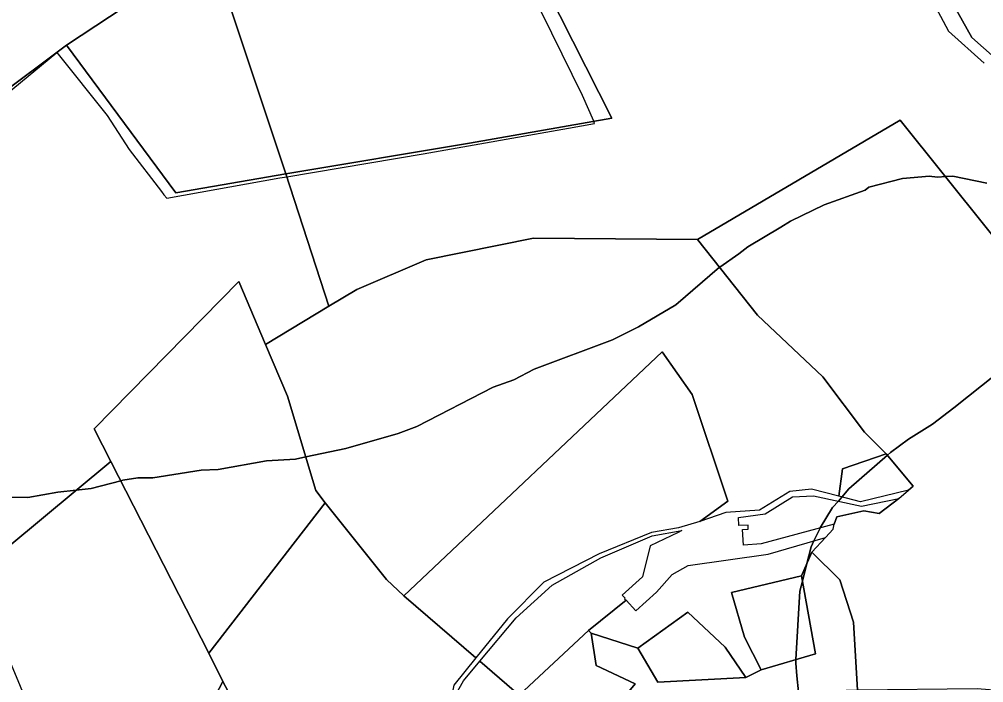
# Model space of a CAD drawing. Extents: x -477304 to -465429, y -1159113 to -1149210.
# Drawn here: x -470597.1 to -470157.2, y -1157289.9 to -1156987.3 of the extents above; entities that cross this region are included whole.
import ezdxf

# ---------------------------------------------------------------- set-up
doc = ezdxf.new("R2010")
doc.units = 0
for name, color, linetype in [('BPEJ_s', 7, 'Continuous'), ('PUPFL_s', 7, 'Continuous'), ('trav_porost_s', 7, 'Continuous')]:
    doc.layers.add(name, color=color, linetype=linetype)

msp = doc.modelspace()

# ---------------------------------------------------------------- linework, layer by layer
at = {"layer": 'BPEJ_s'}
for points in [[(-470328.4, -1156842.97), (-470311.39, -1156832.98), (-470296.29, -1156825.74), (-470280.56, -1156815.26), (-470271.57, -1156809.27), (-470270.58, -1156811.22), (-470255.03, -1156841.7), (-470215.05, -1156916.56), (-470188.69, -1156964.21), (-470176.85, -1156985.86), (-470173.3, -1156992.66), (-470156.93, -1157007.33)], [(-470661.39, -1157164.46), (-470666.93, -1157145.28), (-470666.1, -1157138.52), (-470666.91, -1157134.63), (-470670.33, -1157118.12), (-470672.72, -1157108.27), (-470679.83, -1157077), (-470663.38, -1157069.71), (-470643.68, -1157053.62), (-470616.74, -1157032.72), (-470579.94, -1157002.46), (-470557.02, -1157031.21), (-470546.97, -1157046.69), (-470532.29, -1157065.89), (-470531.11, -1157067.36), (-470529.88, -1157068.91), (-470478.21, -1157059.66), (-470475.08, -1157059.13), (-470412.86, -1157048.7), (-470346.52, -1157036.94), (-470334.66, -1157034.83), (-470335.1, -1157033.81), (-470340.15, -1157022.07), (-470382.21, -1156936.55)], [(-470616.74, -1157032.72), (-470579.94, -1157002.46), (-470557.02, -1157031.21), (-470546.97, -1157046.69), (-470532.29, -1157065.89), (-470531.11, -1157067.36), (-470529.88, -1157068.91), (-470478.21, -1157059.66), (-470475.08, -1157059.13), (-470412.86, -1157048.7), (-470346.52, -1157036.94), (-470334.66, -1157034.83), (-470335.1, -1157033.81), (-470340.15, -1157022.07), (-470382.21, -1156936.55)], [(-470176.85, -1156985.86), (-470173.3, -1156992.66), (-470156.93, -1157007.33)], [(-470622.96, -1157204.95), (-470593.18, -1157205.37), (-470579.57, -1157203.03), (-470571.09, -1157202.09), (-470564.26, -1157201.33), (-470550.81, -1157197.77), (-470549.8, -1157197.5), (-470542.99, -1157196.44), (-470536.19, -1157196.44), (-470514.07, -1157193.04), (-470506.41, -1157192.61), (-470484.3, -1157188.78), (-470471.11, -1157187.93), (-470466.41, -1157186.93), (-470448.14, -1157183.04), (-470424.32, -1157176.24), (-470415.81, -1157173.05), (-470380.93, -1157155.18), (-470371.58, -1157151.78), (-470362.22, -1157146.89), (-470326.49, -1157133.49), (-470314.58, -1157127.53), (-470297.57, -1157117.54), (-470277.71, -1157100.43), (-470277.57, -1157100.31), (-470268.83, -1157094.27), (-470264.81, -1157091.17), (-470249.79, -1157082.19), (-470245.25, -1157079.47), (-470229.93, -1157072.02), (-470211.22, -1157065.22), (-470209.51, -1157063.94), (-470194.2, -1157059.9), (-470181.87, -1157058.84), (-470180.89, -1157058.95), (-470178.04, -1157059.26), (-470174.64, -1157059.05), (-470171.23, -1157058.84), (-470155.71, -1157062.03)], [(-470155.71, -1157062.03), (-470171.23, -1157058.84), (-470174.64, -1157059.05), (-470178.04, -1157059.26), (-470180.89, -1157058.95), (-470181.87, -1157058.84), (-470194.2, -1157059.9), (-470209.51, -1157063.94), (-470211.22, -1157065.22), (-470229.93, -1157072.02), (-470245.25, -1157079.47), (-470249.79, -1157082.19), (-470264.81, -1157091.17), (-470268.83, -1157094.27), (-470277.57, -1157100.31), (-470277.71, -1157100.43), (-470297.57, -1157117.54), (-470314.58, -1157127.53), (-470326.49, -1157133.49), (-470362.22, -1157146.89), (-470371.58, -1157151.78), (-470380.93, -1157155.18), (-470415.81, -1157173.05), (-470424.32, -1157176.24), (-470448.14, -1157183.04), (-470466.41, -1157186.93), (-470471.11, -1157187.93), (-470484.3, -1157188.78), (-470506.41, -1157192.61), (-470514.07, -1157193.04), (-470536.19, -1157196.44), (-470542.99, -1157196.44), (-470549.8, -1157197.5), (-470550.81, -1157197.77), (-470564.26, -1157201.33), (-470571.09, -1157202.09), (-470579.57, -1157203.03), (-470593.18, -1157205.37), (-470622.96, -1157204.95)], [(-470151.45, -1157149.23), (-470170.81, -1157164.54), (-470180.59, -1157171.98), (-470191.44, -1157178.79), (-470199.73, -1157184.96), (-470201.14, -1157186.19), (-470218.66, -1157201.54), (-470221.91, -1157205.25), (-470223.49, -1157207.06), (-470226.1, -1157210.05), (-470231.78, -1157219.3), (-470231.85, -1157219.41), (-470234.6, -1157225.21), (-470235.89, -1157227.92), (-470237.8, -1157235.49), (-470239.86, -1157243.63), (-470240.99, -1157248.12), (-470242.81, -1157279.39), (-470242.91, -1157281.09), (-470242.4, -1157286.73), (-470241.74, -1157294.11), (-470239.5, -1157319.16), (-470232.04, -1157347.45)], [(-470241.74, -1157294.11), (-470242.4, -1157286.73), (-470242.91, -1157281.09), (-470242.81, -1157279.39), (-470240.99, -1157248.12), (-470239.86, -1157243.63), (-470237.8, -1157235.49), (-470235.89, -1157227.92), (-470234.6, -1157225.21), (-470231.85, -1157219.41), (-470231.78, -1157219.3), (-470226.1, -1157210.05), (-470223.49, -1157207.06), (-470221.91, -1157205.25), (-470218.66, -1157201.54), (-470201.14, -1157186.19), (-470199.73, -1157184.96), (-470191.44, -1157178.79), (-470180.59, -1157171.98), (-470170.81, -1157164.54), (-470151.45, -1157149.23)]]:
    msp.add_lwpolyline(points, dxfattribs=at)
at = {"layer": 'PUPFL_s'}
for points in [[(-470081.64, -1156986.62), (-470057.24, -1157006.06), (-470051.38, -1157024.73), (-470035.86, -1157056.38), (-470014.59, -1157076.62), (-469966.38, -1157095.84), (-469955.78, -1157108.31), (-469943.58, -1157112.79), (-469915.45, -1157139.93), (-469886.65, -1157160.49), (-469985.63, -1157132.42), (-470031.16, -1157111.97), (-470162.57, -1156995.57), (-470267.15, -1156808.52), (-470230.22, -1156791.35), (-470196.48, -1156778.13), (-470167.01, -1156764.24), (-470120.37, -1156745.13), (-470079.07, -1156861.35), (-470102.82, -1156889.23), (-470120.66, -1156952.52), (-470119.38, -1156957.61)], [(-470326.78, -1157032.34), (-470391.77, -1157043.79), (-470475.49, -1157057.87), (-470509.57, -1156955.48), (-470426.73, -1156904.96), (-470399.84, -1156889.52), (-470368.34, -1156950.36)], [(-470475.49, -1157057.87), (-470525.69, -1157066.51), (-470575.61, -1156999.08), (-470509.57, -1156955.48)], [(-470014.44, -1157258.92), (-470057.1, -1157278.03), (-470094.75, -1157298.07), (-470160.14, -1157292.68), (-470214.79, -1157293.39), (-470216.61, -1157262.33), (-470222.88, -1157243.06), (-470235.54, -1157230.34), (-470229.41, -1157223.71), (-470225.83, -1157219.96), (-470225.39, -1157217.59), (-470224.14, -1157214.21), (-470211.81, -1157211.56), (-470204.82, -1157212.77), (-470195.96, -1157205.84), (-470191.49, -1157202.04), (-470189.42, -1157200.27), (-470201.69, -1157185.52), (-470211.55, -1157175.72), (-470230.64, -1157150.38), (-470260.42, -1157122.3), (-470287.67, -1157087.83), (-470195.31, -1157033.26)], [(-470299.91, -1157294), (-470322.29, -1157301.36), (-470326.14, -1157302.62), (-470316.12, -1157290.45), (-470333.9, -1157282.13), (-470336.21, -1157267.26), (-470314.9, -1157274.23), (-470305.76, -1157289.65), (-470265.64, -1157287.61), (-470258.62, -1157284.03), (-470233.84, -1157276.76), (-470240.3, -1157241.19), (-470235.54, -1157230.34), (-470222.88, -1157243.06), (-470216.61, -1157262.33), (-470214.79, -1157293.39), (-470251.34, -1157294.36), (-470260.25, -1157295.97), (-470270.36, -1157297.8)]]:
    msp.add_lwpolyline(points, close=True, dxfattribs=at)
for points in [[(-470014.44, -1157258.92), (-470195.31, -1157033.26), (-470287.67, -1157087.83), (-470362.59, -1157087.14), (-470411.44, -1157097.05), (-470443.12, -1157110.51), (-470455.9, -1157118.24), (-470475.49, -1157057.87), (-470391.77, -1157043.79), (-470326.78, -1157032.34), (-470368.34, -1156950.36), (-470399.84, -1156889.52), (-470349.58, -1156861.11), (-470311.22, -1156835.73), (-470283.42, -1156821.36), (-470267.15, -1156808.52), (-470162.57, -1156995.57), (-470031.16, -1157111.97)], [(-470509.57, -1156955.48), (-470575.61, -1156999.08), (-470608.45, -1157023.53), (-470663.56, -1157068.29), (-470680.4, -1157074.52), (-470680.67, -1157073.06), (-470682, -1157064.52), (-470686.31, -1157038.97), (-470687.64, -1157030.91), (-470700.64, -1156979.02)], [(-470608.45, -1157023.53), (-470575.61, -1156999.08), (-470525.69, -1157066.51), (-470475.49, -1157057.87), (-470455.9, -1157118.24), (-470484.81, -1157135.71), (-470496.95, -1157106.93), (-470562.92, -1157174.06), (-470555.29, -1157189), (-470617.79, -1157240.8)]]:
    msp.add_lwpolyline(points, dxfattribs=at)
at = {"layer": 'trav_porost_s'}
for points in [[(-470303.92, -1157139.01), (-470421.63, -1157250.3), (-470429.63, -1157242.92), (-470457.51, -1157207.82), (-470461.78, -1157202.23), (-470474.8, -1157159.22), (-470484.81, -1157135.71), (-470455.9, -1157118.24), (-470443.12, -1157110.51), (-470411.44, -1157097.05), (-470362.59, -1157087.14), (-470287.67, -1157087.83), (-470260.42, -1157122.3), (-470230.64, -1157150.38), (-470211.55, -1157175.72), (-470201.69, -1157185.52), (-470221.61, -1157192.36), (-470223.27, -1157204.9), (-470235.67, -1157201.68), (-470245.64, -1157202.75), (-470259.49, -1157211.18), (-470274.84, -1157212.36), (-470286.62, -1157216.46), (-470273.84, -1157207.07), (-470290.11, -1157158.53)], [(-470562.92, -1157174.06), (-470496.95, -1157106.93), (-470484.81, -1157135.71), (-470474.8, -1157159.22), (-470461.78, -1157202.23), (-470457.51, -1157207.82), (-470510.65, -1157276.42), (-470555.29, -1157189)], [(-470388.8, -1157278.63), (-470421.63, -1157250.3), (-470303.92, -1157139.01), (-470290.11, -1157158.53), (-470273.84, -1157207.07), (-470286.62, -1157216.46), (-470296.42, -1157219.27), (-470308.69, -1157221.48), (-470332.55, -1157231.11), (-470357.76, -1157244.05), (-470374.38, -1157260.79)], [(-470223.27, -1157204.9), (-470221.61, -1157192.36), (-470201.69, -1157185.52), (-470189.42, -1157200.27), (-470191.49, -1157202.04), (-470213.31, -1157207.49)], [(-470550.2, -1157376.95), (-470560.16, -1157349.75), (-470585.54, -1157317.95), (-470617.79, -1157240.8), (-470555.29, -1157189), (-470510.65, -1157276.42), (-470504.27, -1157289.34)], [(-470225.39, -1157217.59), (-470258.69, -1157226.51), (-470266.8, -1157227.19), (-470267.15, -1157220.08), (-470264.56, -1157219.96), (-470264.66, -1157218.02), (-470268.81, -1157218.23), (-470268.99, -1157214.5), (-470256.89, -1157212.88), (-470244.39, -1157205.12), (-470234.76, -1157204.62), (-470212.91, -1157209.36), (-470195.96, -1157205.84), (-470204.82, -1157212.77), (-470211.81, -1157211.56), (-470224.14, -1157214.21)], [(-470404.33, -1157318.84), (-470405.99, -1157328.22), (-470408.03, -1157327.86), (-470495.9, -1157305.03), (-470504.27, -1157289.34), (-470510.65, -1157276.42), (-470457.51, -1157207.82), (-470429.63, -1157242.92), (-470421.63, -1157250.3), (-470388.8, -1157278.63), (-470398.85, -1157291.12)], [(-470369.1, -1157295.54), (-470387.1, -1157280.12), (-470370.48, -1157260.41), (-470354.01, -1157245.37), (-470331.82, -1157233.04), (-470308.43, -1157222.93), (-470294.88, -1157220.53), (-470296.59, -1157221.36), (-470309.27, -1157227.5), (-470312.9, -1157241.59), (-470322.06, -1157249.93), (-470320.71, -1157251.41), (-470320.97, -1157251.65), (-470320.35, -1157252.33), (-470337.53, -1157266.05)], [(-470299.31, -1157240.56), (-470291.93, -1157236.54), (-470255.5, -1157231.25), (-470229.41, -1157223.71), (-470235.54, -1157230.34), (-470240.3, -1157241.19), (-470272.23, -1157248.76), (-470266.37, -1157269.19), (-470258.62, -1157284.03), (-470265.64, -1157287.61), (-470275.1, -1157273.79), (-470292.11, -1157257.82), (-470314.9, -1157274.23), (-470336.21, -1157267.26), (-470337.53, -1157266.05), (-470320.35, -1157252.33), (-470315.92, -1157257.19), (-470306.5, -1157248.61)], [(-470258.62, -1157284.03), (-470266.37, -1157269.19), (-470272.23, -1157248.76), (-470240.3, -1157241.19), (-470233.84, -1157276.76)], [(-470265.64, -1157287.61), (-470305.76, -1157289.65), (-470314.9, -1157274.23), (-470292.11, -1157257.82), (-470275.1, -1157273.79)], [(-470316.12, -1157290.45), (-470326.14, -1157302.62), (-470356.5, -1157306.13), (-470369.1, -1157295.54), (-470337.53, -1157266.05), (-470336.21, -1157267.26), (-470333.9, -1157282.13)], [(-470395.61, -1157343.21), (-470404.25, -1157336.33), (-470403.92, -1157327.24), (-470398.47, -1157296.02), (-470394.45, -1157289.02), (-470387.1, -1157280.12), (-470369.1, -1157295.54), (-470356.5, -1157306.13), (-470361.49, -1157328.64), (-470363.66, -1157336.26), (-470369.02, -1157336.41), (-470369.16, -1157330.76), (-470375.57, -1157330.92), (-470375.43, -1157336.57), (-470378.33, -1157343.06), (-470385.86, -1157344.09)], [(-470495.9, -1157305.03), (-470408.03, -1157327.86), (-470408.47, -1157339.48), (-470424.28, -1157371.82), (-470542.1, -1157396.43), (-470550.2, -1157376.95), (-470504.27, -1157289.34)]]:
    msp.add_lwpolyline(points, close=True, dxfattribs=at)

doc.saveas('drawing.dxf')
